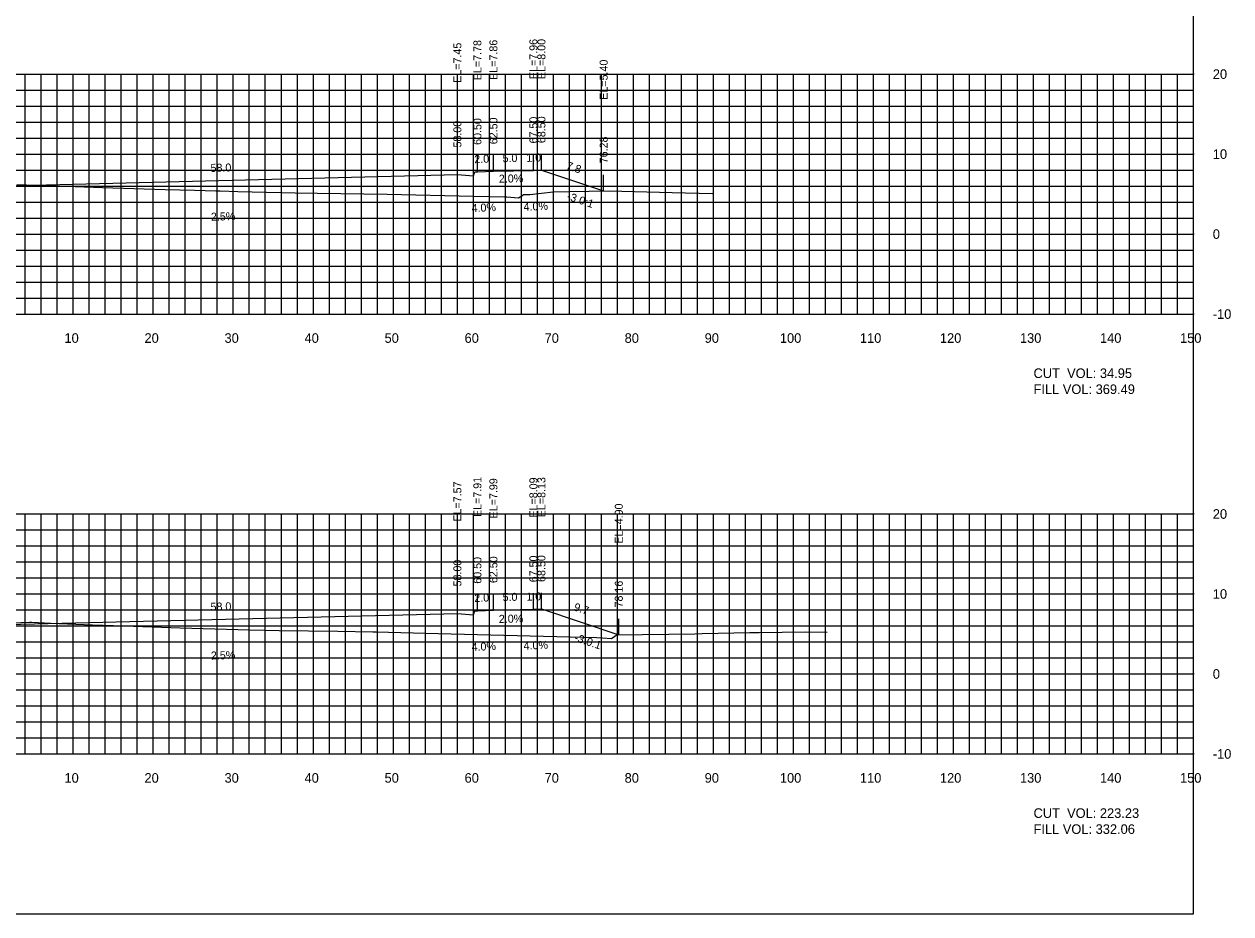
# Model space of a CAD drawing. Extents: x 1797419 to 1809236, y 248759 to 251512.
# Drawn here: x 1808074.9 to 1808225.7, y 250854.9 to 250966.1 of the extents above; entities that cross this region are included whole.
import ezdxf

# ---------------------------------------------------------------- set-up
doc = ezdxf.new("R2010")
doc.units = 0
for name, color, linetype in [('10', 7, 'Continuous'), ('3', 7, 'Continuous'), ('31', 7, 'Continuous'), ('4', 7, 'Continuous'), ('60', 7, 'Continuous'), ('ANNO-TXT', 7, 'Continuous'), ('CL-CNST', 7, 'Continuous'), ('Level 62', 7, 'Continuous'), ('M-ROADS', 7, 'Continuous')]:
    doc.layers.add(name, color=color, linetype=linetype)

msp = doc.modelspace()

# ---------------------------------------------------------------- linework, layer by layer
for p, q in [((1808138.5, 250947.85), (1808138.5, 250949.85)), ((1808139.5, 250947.89), (1808139.5, 250949.89)), ((1808129, 250947.34), (1808129, 250949.34)), ((1808131.5, 250947.67), (1808131.5, 250949.67)), ((1808133.5, 250947.75), (1808133.5, 250949.75)), ((1808147.28, 250945.29), (1808147.28, 250947.29)), ((1808129, 250892.46), (1808129, 250894.46)), ((1808131.5, 250892.8), (1808131.5, 250894.8)), ((1808133.5, 250892.88), (1808133.5, 250894.88)), ((1808138.5, 250892.98), (1808138.5, 250894.98)), ((1808139.5, 250893.02), (1808139.5, 250895.02)), ((1808149.17, 250889.79), (1808149.17, 250891.79))]:
    msp.add_line(p, q)
msp.add_lwpolyline([(1807921, 250854.89), (1808221, 250854.89), (1808221, 251044.89), (1807921, 251044.89)], close=True)
at = {"layer": '60'}
for p, q in [((1808221, 250929.89), (1808221, 250959.89)), ((1808221.06, 250959.89), (1808221, 250959.89)), ((1808221.06, 250949.89), (1808221, 250949.89)), ((1808221.06, 250939.89), (1808221, 250939.89)), ((1807921, 250929.89), (1808221, 250929.89)), ((1808081, 250929.83), (1808081, 250929.89)), ((1808091, 250929.83), (1808091, 250929.89)), ((1808101, 250929.83), (1808101, 250929.89)), ((1808111, 250929.83), (1808111, 250929.89)), ((1808121, 250929.83), (1808121, 250929.89)), ((1808131, 250929.83), (1808131, 250929.89)), ((1808141, 250929.83), (1808141, 250929.89)), ((1808151, 250929.83), (1808151, 250929.89)), ((1808161, 250929.83), (1808161, 250929.89)), ((1808171, 250929.83), (1808171, 250929.89)), ((1808181, 250929.83), (1808181, 250929.89)), ((1808191, 250929.83), (1808191, 250929.89)), ((1808201, 250929.83), (1808201, 250929.89)), ((1808211, 250929.83), (1808211, 250929.89)), ((1808221, 250929.83), (1808221, 250929.89)), ((1808221.06, 250929.89), (1808221, 250929.89)), ((1808221, 250874.89), (1808221, 250904.89)), ((1808221.06, 250904.89), (1808221, 250904.89)), ((1808221.06, 250894.89), (1808221, 250894.89)), ((1808221.06, 250884.89), (1808221, 250884.89)), ((1807921, 250874.89), (1808221, 250874.89)), ((1808081, 250874.83), (1808081, 250874.89)), ((1808091, 250874.83), (1808091, 250874.89)), ((1808101, 250874.83), (1808101, 250874.89)), ((1808111, 250874.83), (1808111, 250874.89)), ((1808121, 250874.83), (1808121, 250874.89)), ((1808131, 250874.83), (1808131, 250874.89)), ((1808141, 250874.83), (1808141, 250874.89)), ((1808151, 250874.83), (1808151, 250874.89)), ((1808161, 250874.83), (1808161, 250874.89)), ((1808171, 250874.83), (1808171, 250874.89)), ((1808181, 250874.83), (1808181, 250874.89)), ((1808191, 250874.83), (1808191, 250874.89)), ((1808201, 250874.83), (1808201, 250874.89)), ((1808211, 250874.83), (1808211, 250874.89)), ((1808221, 250874.83), (1808221, 250874.89)), ((1808221.06, 250874.89), (1808221, 250874.89))]:
    msp.add_line(p, q, dxfattribs=at)
at = {"layer": 'CL-CNST'}
for points in [[(1808000.37, 250945.01), (1808010.5, 250944.77), (1808010.83, 250944.77), (1808011, 250944.27), (1808013, 250944.44), (1808071, 250945.89), (1808129, 250947.34), (1808131, 250947.17), (1808131.17, 250947.67), (1808131.5, 250947.67), (1808133.5, 250947.75), (1808138.5, 250947.85), (1808139.5, 250947.89), (1808147.28, 250945.29)], [(1808001.92, 250889.92), (1808002.5, 250890.12), (1808003.5, 250890.08), (1808008.5, 250889.98), (1808010.5, 250889.9), (1808010.83, 250889.9), (1808011, 250889.4), (1808013, 250889.56), (1808071, 250891.01), (1808129, 250892.46), (1808131, 250892.3), (1808131.17, 250892.8), (1808131.5, 250892.8), (1808133.5, 250892.88), (1808138.5, 250892.98), (1808139.5, 250893.02), (1808149.17, 250889.79)]]:
    msp.add_lwpolyline(points, dxfattribs=at)
at = {"layer": 'Level 62'}
for p, q in [((1807921, 250959.89), (1808221, 250959.89)), ((1808075, 250929.89), (1808075, 250959.89)), ((1808077, 250929.89), (1808077, 250959.89)), ((1808079, 250929.89), (1808079, 250959.89)), ((1808081, 250929.89), (1808081, 250959.89)), ((1808083, 250929.89), (1808083, 250959.89)), ((1808085, 250929.89), (1808085, 250959.89)), ((1808087, 250929.89), (1808087, 250959.89)), ((1808089, 250929.89), (1808089, 250959.89)), ((1808091, 250929.89), (1808091, 250959.89)), ((1808093, 250929.89), (1808093, 250959.89)), ((1808095, 250929.89), (1808095, 250959.89)), ((1808097, 250929.89), (1808097, 250959.89)), ((1808099, 250929.89), (1808099, 250959.89)), ((1808101, 250929.89), (1808101, 250959.89)), ((1808103, 250929.89), (1808103, 250959.89)), ((1808105, 250929.89), (1808105, 250959.89)), ((1808107, 250929.89), (1808107, 250959.89)), ((1808109, 250929.89), (1808109, 250959.89)), ((1808111, 250929.89), (1808111, 250959.89)), ((1808113, 250929.89), (1808113, 250959.89)), ((1808115, 250929.89), (1808115, 250959.89)), ((1808117, 250929.89), (1808117, 250959.89)), ((1808119, 250929.89), (1808119, 250959.89)), ((1808121, 250929.89), (1808121, 250959.89)), ((1808123, 250929.89), (1808123, 250959.89)), ((1808125, 250929.89), (1808125, 250959.89)), ((1808127, 250929.89), (1808127, 250959.89)), ((1808129, 250929.89), (1808129, 250959.89)), ((1808131, 250929.89), (1808131, 250959.89)), ((1808133, 250929.89), (1808133, 250959.89)), ((1808135, 250929.89), (1808135, 250959.89)), ((1808137, 250929.89), (1808137, 250959.89)), ((1808139, 250929.89), (1808139, 250959.89)), ((1808141, 250929.89), (1808141, 250959.89)), ((1808143, 250929.89), (1808143, 250959.89)), ((1808145, 250929.89), (1808145, 250959.89)), ((1808147, 250929.89), (1808147, 250959.89)), ((1808149, 250929.89), (1808149, 250959.89)), ((1808151, 250929.89), (1808151, 250959.89)), ((1808153, 250929.89), (1808153, 250959.89)), ((1808155, 250929.89), (1808155, 250959.89)), ((1808157, 250929.89), (1808157, 250959.89)), ((1808159, 250929.89), (1808159, 250959.89)), ((1808161, 250929.89), (1808161, 250959.89)), ((1808163, 250929.89), (1808163, 250959.89)), ((1808165, 250929.89), (1808165, 250959.89)), ((1808167, 250929.89), (1808167, 250959.89)), ((1808169, 250929.89), (1808169, 250959.89)), ((1808171, 250929.89), (1808171, 250959.89)), ((1808173, 250929.89), (1808173, 250959.89)), ((1808175, 250929.89), (1808175, 250959.89)), ((1808177, 250929.89), (1808177, 250959.89)), ((1808179, 250929.89), (1808179, 250959.89)), ((1808181, 250929.89), (1808181, 250959.89)), ((1808183, 250929.89), (1808183, 250959.89)), ((1808185, 250929.89), (1808185, 250959.89)), ((1808187, 250929.89), (1808187, 250959.89)), ((1808189, 250929.89), (1808189, 250959.89)), ((1808191, 250929.89), (1808191, 250959.89)), ((1808193, 250929.89), (1808193, 250959.89)), ((1808195, 250929.89), (1808195, 250959.89)), ((1808197, 250929.89), (1808197, 250959.89)), ((1808199, 250929.89), (1808199, 250959.89)), ((1808201, 250929.89), (1808201, 250959.89)), ((1808203, 250929.89), (1808203, 250959.89)), ((1808205, 250929.89), (1808205, 250959.89)), ((1808207, 250929.89), (1808207, 250959.89)), ((1808209, 250929.89), (1808209, 250959.89)), ((1808211, 250929.89), (1808211, 250959.89)), ((1808213, 250929.89), (1808213, 250959.89)), ((1808215, 250929.89), (1808215, 250959.89)), ((1808217, 250929.89), (1808217, 250959.89)), ((1808219, 250929.89), (1808219, 250959.89)), ((1808221, 250929.89), (1808221, 250959.89)), ((1807921, 250957.89), (1808221, 250957.89)), ((1807921, 250955.89), (1808221, 250955.89)), ((1807921, 250953.89), (1808221, 250953.89)), ((1807921, 250951.89), (1808221, 250951.89)), ((1807921, 250949.89), (1808221, 250949.89)), ((1807921, 250947.89), (1808221, 250947.89)), ((1807921, 250945.89), (1808221, 250945.89)), ((1807921, 250943.89), (1808221, 250943.89)), ((1807921, 250941.89), (1808221, 250941.89)), ((1807921, 250939.89), (1808221, 250939.89)), ((1807921, 250937.89), (1808221, 250937.89)), ((1807921, 250935.89), (1808221, 250935.89)), ((1807921, 250933.89), (1808221, 250933.89)), ((1807921, 250931.89), (1808221, 250931.89)), ((1807921, 250929.89), (1808221, 250929.89)), ((1807921, 250904.89), (1808221, 250904.89)), ((1808075, 250874.89), (1808075, 250904.89)), ((1808077, 250874.89), (1808077, 250904.89)), ((1808079, 250874.89), (1808079, 250904.89)), ((1808081, 250874.89), (1808081, 250904.89)), ((1808083, 250874.89), (1808083, 250904.89)), ((1808085, 250874.89), (1808085, 250904.89)), ((1808087, 250874.89), (1808087, 250904.89)), ((1808089, 250874.89), (1808089, 250904.89)), ((1808091, 250874.89), (1808091, 250904.89)), ((1808093, 250874.89), (1808093, 250904.89)), ((1808095, 250874.89), (1808095, 250904.89)), ((1808097, 250874.89), (1808097, 250904.89)), ((1808099, 250874.89), (1808099, 250904.89)), ((1808101, 250874.89), (1808101, 250904.89)), ((1808103, 250874.89), (1808103, 250904.89)), ((1808105, 250874.89), (1808105, 250904.89)), ((1808107, 250874.89), (1808107, 250904.89)), ((1808109, 250874.89), (1808109, 250904.89)), ((1808111, 250874.89), (1808111, 250904.89)), ((1808113, 250874.89), (1808113, 250904.89)), ((1808115, 250874.89), (1808115, 250904.89)), ((1808117, 250874.89), (1808117, 250904.89)), ((1808119, 250874.89), (1808119, 250904.89)), ((1808121, 250874.89), (1808121, 250904.89)), ((1808123, 250874.89), (1808123, 250904.89)), ((1808125, 250874.89), (1808125, 250904.89)), ((1808127, 250874.89), (1808127, 250904.89)), ((1808129, 250874.89), (1808129, 250904.89)), ((1808131, 250874.89), (1808131, 250904.89)), ((1808133, 250874.89), (1808133, 250904.89)), ((1808135, 250874.89), (1808135, 250904.89)), ((1808137, 250874.89), (1808137, 250904.89)), ((1808139, 250874.89), (1808139, 250904.89)), ((1808141, 250874.89), (1808141, 250904.89)), ((1808143, 250874.89), (1808143, 250904.89)), ((1808145, 250874.89), (1808145, 250904.89)), ((1808147, 250874.89), (1808147, 250904.89)), ((1808149, 250874.89), (1808149, 250904.89)), ((1808151, 250874.89), (1808151, 250904.89)), ((1808153, 250874.89), (1808153, 250904.89)), ((1808155, 250874.89), (1808155, 250904.89)), ((1808157, 250874.89), (1808157, 250904.89)), ((1808159, 250874.89), (1808159, 250904.89)), ((1808161, 250874.89), (1808161, 250904.89)), ((1808163, 250874.89), (1808163, 250904.89)), ((1808165, 250874.89), (1808165, 250904.89)), ((1808167, 250874.89), (1808167, 250904.89)), ((1808169, 250874.89), (1808169, 250904.89)), ((1808171, 250874.89), (1808171, 250904.89)), ((1808173, 250874.89), (1808173, 250904.89)), ((1808175, 250874.89), (1808175, 250904.89)), ((1808177, 250874.89), (1808177, 250904.89)), ((1808179, 250874.89), (1808179, 250904.89)), ((1808181, 250874.89), (1808181, 250904.89)), ((1808183, 250874.89), (1808183, 250904.89)), ((1808185, 250874.89), (1808185, 250904.89)), ((1808187, 250874.89), (1808187, 250904.89)), ((1808189, 250874.89), (1808189, 250904.89)), ((1808191, 250874.89), (1808191, 250904.89)), ((1808193, 250874.89), (1808193, 250904.89)), ((1808195, 250874.89), (1808195, 250904.89)), ((1808197, 250874.89), (1808197, 250904.89)), ((1808199, 250874.89), (1808199, 250904.89)), ((1808201, 250874.89), (1808201, 250904.89)), ((1808203, 250874.89), (1808203, 250904.89)), ((1808205, 250874.89), (1808205, 250904.89)), ((1808207, 250874.89), (1808207, 250904.89)), ((1808209, 250874.89), (1808209, 250904.89)), ((1808211, 250874.89), (1808211, 250904.89)), ((1808213, 250874.89), (1808213, 250904.89)), ((1808215, 250874.89), (1808215, 250904.89)), ((1808217, 250874.89), (1808217, 250904.89)), ((1808219, 250874.89), (1808219, 250904.89)), ((1808221, 250874.89), (1808221, 250904.89)), ((1807921, 250902.89), (1808221, 250902.89)), ((1807921, 250900.89), (1808221, 250900.89)), ((1807921, 250898.89), (1808221, 250898.89)), ((1807921, 250896.89), (1808221, 250896.89)), ((1807921, 250894.89), (1808221, 250894.89)), ((1807921, 250892.89), (1808221, 250892.89)), ((1807921, 250890.89), (1808221, 250890.89)), ((1807921, 250888.89), (1808221, 250888.89)), ((1807921, 250886.89), (1808221, 250886.89)), ((1807921, 250884.89), (1808221, 250884.89)), ((1807921, 250882.89), (1808221, 250882.89)), ((1807921, 250880.89), (1808221, 250880.89)), ((1807921, 250878.89), (1808221, 250878.89)), ((1807921, 250876.89), (1808221, 250876.89)), ((1807921, 250874.89), (1808221, 250874.89))]:
    msp.add_line(p, q, dxfattribs=at)
at = {"layer": 'M-ROADS'}
for points in [[(1808073.93, 250946.08), (1808081.24, 250945.83), (1808084.67, 250945.73), (1808092.5, 250945.48), (1808096.14, 250945.37), (1808098.82, 250945.3), (1808099.37, 250945.28), (1808101.58, 250945.23), (1808108.73, 250945.06), (1808111.5, 250945.01), (1808120.24, 250944.9), (1808131.02, 250944.65), (1808134.9, 250944.55), (1808135.16, 250944.53), (1808136.63, 250944.42), (1808137.19, 250944.74), (1808137.28, 250944.83), (1808138.04, 250944.84), (1808140.96, 250945.17), (1808142.98, 250945.23), (1808147.96, 250945.3), (1808155.82, 250945.07), (1808160.87, 250944.95)], [(1808072.46, 250891.26), (1808075.51, 250891.35), (1808075.84, 250891.37), (1808078.19, 250891.26), (1808083.42, 250891.04), (1808087.36, 250890.92), (1808094.37, 250890.66), (1808103.01, 250890.42), (1808106.72, 250890.32), (1808114.08, 250890.22), (1808118.43, 250890.15), (1808118.49, 250890.15), (1808118.59, 250890.14), (1808118.72, 250890.14), (1808118.85, 250890.14), (1808126.58, 250889.95), (1808134.82, 250889.74), (1808146.39, 250889.45), (1808147.12, 250889.39), (1808148.27, 250889.31), (1808148.67, 250889.62), (1808148.88, 250889.79), (1808158.66, 250889.92), (1808159.59, 250889.93), (1808165.53, 250890.07), (1808166.59, 250890.09), (1808166.61, 250890.09), (1808166.61, 250890.09), (1808166.73, 250890.09), (1808172.47, 250890.15), (1808175.19, 250890.13)]]:
    msp.add_lwpolyline(points, dxfattribs=at)

# ---------------------------------------------------------------- texts
for p in [(1808142.6, 250944.22), (1808143.54, 250889.03)]:
    msp.add_text('-3.0:1', height=1, rotation=341.5651).set_placement(p)
at = {"layer": '10'}
for s, p in [('10', (1808079.9, 250926.29)), ('20', (1808089.9, 250926.29)), ('30', (1808099.9, 250926.29)), ('40', (1808109.9, 250926.29)), ('50', (1808119.9, 250926.29)), ('60', (1808129.9, 250926.29)), ('70', (1808139.9, 250926.29)), ('80', (1808149.9, 250926.29)), ('90', (1808159.9, 250926.29)), ('100', (1808169.3, 250926.29)), ('110', (1808179.3, 250926.29)), ('120', (1808189.3, 250926.29)), ('130', (1808199.3, 250926.29)), ('140', (1808209.3, 250926.29)), ('150', (1808219.3, 250926.29)), ('10', (1808079.9, 250871.29)), ('20', (1808089.9, 250871.29)), ('30', (1808099.9, 250871.29)), ('40', (1808109.9, 250871.29)), ('50', (1808119.9, 250871.29)), ('60', (1808129.9, 250871.29)), ('70', (1808139.9, 250871.29)), ('80', (1808149.9, 250871.29)), ('90', (1808159.9, 250871.29)), ('100', (1808169.3, 250871.29)), ('110', (1808179.3, 250871.29)), ('120', (1808189.3, 250871.29)), ('130', (1808199.3, 250871.29)), ('140', (1808209.3, 250871.29)), ('150', (1808219.3, 250871.29))]:
    msp.add_text(s, height=1.2, dxfattribs=at).set_placement(p)
at = {"layer": '3'}
for s, p in [('EL=7.45', (1808129.5, 250958.8)), ('EL=7.78', (1808132, 250959.13)), ('EL=7.86', (1808134, 250959.17)), ('EL=7.96', (1808139, 250959.27)), ('EL=8.00', (1808140, 250959.27)), ('EL=5.40', (1808147.78, 250956.68)), ('60.50', (1808132, 250951.04)), ('62.50', (1808134, 250951.12)), ('67.50', (1808139, 250951.22)), ('68.50', (1808140, 250951.26)), ('58.00', (1808129.5, 250950.71)), ('76.28', (1808147.78, 250948.74)), ('EL=7.91', (1808132, 250904.51)), ('EL=7.99', (1808134, 250904.34)), ('EL=8.09', (1808139, 250904.44)), ('EL=8.13', (1808140, 250904.48)), ('EL=7.57', (1808129.5, 250903.93)), ('EL=4.90', (1808149.67, 250901.18)), ('58.00', (1808129.5, 250895.83)), ('60.50', (1808132, 250896.17)), ('62.50', (1808134, 250896.25)), ('67.50', (1808139, 250896.35)), ('68.50', (1808140, 250896.39)), ('78.16', (1808149.67, 250893.2))]:
    msp.add_text(s, height=1, rotation=90, dxfattribs=at).set_placement(p)
at = {"layer": '31'}
for s, p in [('20', (1808223.4, 250959.29)), ('10', (1808223.4, 250949.29)), ('0', (1808223.4, 250939.29)), ('-10', (1808223.4, 250929.29)), ('20', (1808223.4, 250904.29)), ('10', (1808223.4, 250894.29)), ('0', (1808223.4, 250884.29)), ('-10', (1808223.4, 250874.29))]:
    msp.add_text(s, height=1.2, dxfattribs=at).set_placement(p)
at = {"layer": '4'}
for s, rotation, p in [('2.0', 2.2906, (1808131.13, 250948.75)), ('5.0', 1.1458, (1808134.65, 250948.87)), ('1.0', 2.2906, (1808137.63, 250948.91)), ('58.0', 1.4321, (1808098.16, 250947.66)), ('7.8', 341.5651, (1808142.52, 250948.04)), ('2.0%', 1.1458, (1808134.19, 250946.31)), ('4.0%', 2.2906, (1808130.79, 250942.64)), ('4.0%', 2.2906, (1808137.29, 250942.8)), ('2.5%', 1.4321, (1808098.21, 250941.56)), ('2.0', 2.2906, (1808131.13, 250893.88)), ('5.0', 1.1458, (1808134.65, 250894)), ('1.0', 2.2906, (1808137.63, 250894.04)), ('58.0', 1.4321, (1808098.16, 250892.79)), ('9.7', 341.5651, (1808143.46, 250892.86)), ('2.0%', 1.1458, (1808134.19, 250891.27)), ('4.0%', 2.2906, (1808130.79, 250887.76)), ('4.0%', 2.2906, (1808137.29, 250887.92)), ('2.5%', 1.4321, (1808098.21, 250886.69))]:
    msp.add_text(s, height=1, rotation=rotation, dxfattribs=at).set_placement(p)
at = {"layer": 'ANNO-TXT'}
for s, p in [('CUT  VOL: 34.95', (1808201, 250921.89)), ('FILL VOL: 369.49', (1808201, 250919.89)), ('CUT  VOL: 223.23', (1808201, 250866.89)), ('FILL VOL: 332.06', (1808201, 250864.89))]:
    msp.add_text(s, height=1.2, dxfattribs=at).set_placement(p)

doc.saveas('drawing.dxf')
